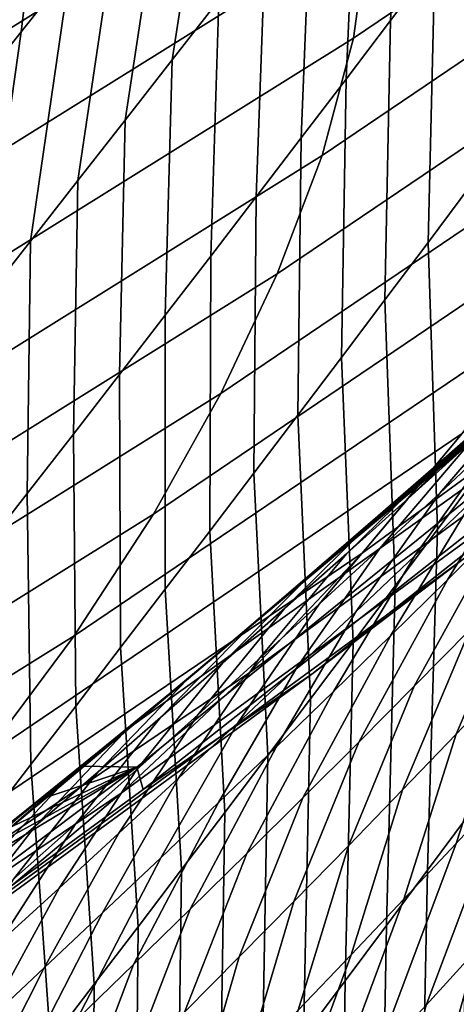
# Model space of a CAD drawing. Header units: metres. Extents: x -240 to 45, y -77 to 27.
# Tile 1042 of 1056: x 35.638 to 36.211, y -17.697 to -16.404. Entities that reach past the tile are written whole.
import ezdxf

# ---------------------------------------------------------------- set-up
doc = ezdxf.new("R2010")
doc.units = ezdxf.units.M
doc.layers.add('solid_102011X2', color=7, linetype='CONTINUOUS')

msp = doc.modelspace()

# ---------------------------------------------------------------- linework, layer by layer
at = {"layer": 'solid_102011X2'}
for points in [[(36.687183, -15.876401, 186.81398), (36.097252, -16.27545, 186.827927), (36.076382, -16.428585, 182.467026), (36.671577, -16.025784, 182.449753)], [(35.495865, -16.496284, 191.205322), (36.094719, -16.122984, 191.194763), (36.065781, -15.970872, 195.567535), (35.472164, -16.340649, 195.574036)], [(36.183224, -16.328299, 87.671585), (36.125023, -16.405188, 87.604408), (36.14175, -16.063402, 87.142883), (36.201477, -15.98516, 87.208939)], [(35.899574, -16.378021, 86.882217), (35.83823, -16.457058, 86.817955), (35.893642, -16.099112, 86.383453), (35.956219, -16.01918, 86.446465)], [(36.671577, -16.025784, 182.449753), (36.076382, -16.428585, 182.467026), (36.035046, -16.58271, 178.11116), (36.635616, -16.176134, 178.090805)], [(35.704033, -16.339643, 86.196732), (35.640213, -16.420044, 86.135262), (35.675785, -16.120756, 85.666962), (35.741192, -16.039335, 85.727097)], [(36.125023, -16.405188, 87.604408), (36.066494, -16.482267, 87.53756), (36.081692, -16.141815, 87.077187), (36.14175, -16.063402, 87.142883)], [(35.83823, -16.457058, 86.817955), (35.776573, -16.536234, 86.754074), (35.83075, -16.179171, 86.320824), (35.893642, -16.099112, 86.383453)], [(36.094719, -16.122984, 191.194763), (35.495865, -16.496284, 191.205322), (35.493095, -16.652279, 186.842209), (36.097252, -16.27545, 186.827927)], [(35.640213, -16.420044, 86.135262), (35.576092, -16.50054, 86.074188), (35.610077, -16.202259, 85.607239), (35.675785, -16.120756, 85.666962)], [(36.066494, -16.482267, 87.53756), (36.007641, -16.55953, 87.471054), (36.021309, -16.220394, 87.011833), (36.081692, -16.141815, 87.077187)], [(35.776573, -16.536234, 86.754074), (35.714607, -16.615545, 86.690559), (35.767548, -16.25935, 86.258583), (35.83075, -16.179171, 86.320824)], [(36.635616, -16.176134, 178.090805), (36.035046, -16.58271, 178.11116), (35.976181, -16.738144, 173.759399), (36.582264, -16.327759, 173.736145)], [(36.007641, -16.55953, 87.471054), (35.948463, -16.636969, 87.404884), (35.960602, -16.299131, 86.946846), (36.021309, -16.220394, 87.011833)], [(35.714607, -16.615545, 86.690559), (35.652336, -16.694981, 86.627434), (35.704033, -16.339643, 86.196732), (35.767548, -16.25935, 86.258583)], [(36.230545, -16.62145, 88.183922), (36.174194, -16.696655, 88.115456), (36.183224, -16.328299, 87.671585), (36.241093, -16.251602, 87.73909)], [(36.097252, -16.27545, 186.827927), (35.493095, -16.652279, 186.842209), (35.466827, -16.808958, 182.484711), (36.076382, -16.428585, 182.467026)], [(35.948463, -16.636969, 87.404884), (35.888969, -16.714575, 87.339058), (35.899574, -16.378021, 86.882217), (35.960602, -16.299131, 86.946846)], [(35.652336, -16.694981, 86.627434), (35.589764, -16.774534, 86.564682), (35.640213, -16.420044, 86.135262), (35.704033, -16.339643, 86.196732)], [(36.582264, -16.327759, 173.736145), (35.976181, -16.738144, 173.759399), (35.902378, -16.895144, 169.410736), (36.514118, -16.480915, 169.384705)], [(36.174194, -16.696655, 88.115456), (36.117512, -16.772074, 88.047302), (36.125023, -16.405188, 87.604408), (36.183224, -16.328299, 87.671585)], [(35.888969, -16.714575, 87.339058), (35.829163, -16.792345, 87.273582), (35.83823, -16.457058, 86.817955), (35.899574, -16.378021, 86.882217)], [(36.117512, -16.772074, 88.047302), (36.060501, -16.847698, 87.979454), (36.066494, -16.482267, 87.53756), (36.125023, -16.405188, 87.604408)], [(36.076382, -16.428585, 182.467026), (35.466827, -16.808958, 182.484711), (35.419987, -16.966648, 178.132004), (36.035046, -16.58271, 178.11116)], [(35.589764, -16.774534, 86.564682), (35.526894, -16.854198, 86.502312), (35.576092, -16.50054, 86.074188), (35.640213, -16.420044, 86.135262)], [(35.829163, -16.792345, 87.273582), (35.769043, -16.870272, 87.208466), (35.776573, -16.536234, 86.754074), (35.83823, -16.457058, 86.817955)], [(36.514118, -16.480915, 169.384705), (35.902378, -16.895144, 169.410736), (35.81385, -17.053589, 165.06398), (36.431385, -16.635481, 165.035202)], [(36.060501, -16.847698, 87.979454), (36.003166, -16.923521, 87.911926), (36.007641, -16.55953, 87.471054), (36.066494, -16.482267, 87.53756)], [(36.832352, -16.498625, 156.303131), (36.218971, -16.947718, 156.33667), (36.08773, -17.104834, 151.98555), (36.707005, -16.651581, 151.949081)], [(35.769043, -16.870272, 87.208466), (35.708618, -16.948347, 87.143707), (35.714607, -16.615545, 86.690559), (35.776573, -16.536234, 86.754074)], [(36.003166, -16.923521, 87.911926), (35.945511, -16.999538, 87.844719), (35.948463, -16.636969, 87.404884), (36.007641, -16.55953, 87.471054)], [(36.035046, -16.58271, 178.11116), (35.419987, -16.966648, 178.132004), (35.35548, -17.125675, 173.783218), (35.976181, -16.738144, 173.759399)], [(35.708618, -16.948347, 87.143707), (35.647888, -17.026566, 87.079308), (35.652336, -16.694981, 86.627434), (35.714607, -16.615545, 86.690559)], [(36.841572, -16.621918, 138.83548), (36.222038, -17.111059, 138.880234), (36.021561, -17.263515, 134.52272), (36.646839, -16.770014, 134.474701)], [(36.241238, -17.000103, 88.6231), (36.186409, -17.073732, 88.553696), (36.174194, -16.696655, 88.115456), (36.230545, -16.62145, 88.183922)], [(36.431385, -16.635481, 165.035202), (35.81385, -17.053589, 165.06398), (35.709827, -17.21319, 160.71785), (36.333267, -16.791174, 160.68631)], [(35.945511, -16.999538, 87.844719), (35.887539, -17.075741, 87.777832), (35.888969, -16.714575, 87.339058), (35.948463, -16.636969, 87.404884)], [(36.707005, -16.651581, 151.949081), (36.08773, -17.104834, 151.98555), (35.938801, -17.262239, 147.633224), (36.564003, -16.804821, 147.593674)], [(35.647888, -17.026566, 87.079308), (35.586861, -17.104919, 87.015282), (35.589764, -16.774534, 86.564682), (35.652336, -16.694981, 86.627434)], [(36.186409, -17.073732, 88.553696), (36.131245, -17.147594, 88.484573), (36.117512, -16.772074, 88.047302), (36.174194, -16.696655, 88.115456)], [(35.887539, -17.075741, 87.777832), (35.829254, -17.152122, 87.711281), (35.829163, -16.792345, 87.273582), (35.888969, -16.714575, 87.339058)], [(35.976181, -16.738144, 173.759399), (35.35548, -17.125675, 173.783218), (35.275887, -17.286306, 169.437408), (35.902378, -16.895144, 169.410736)], [(36.646839, -16.770014, 134.474701), (36.021561, -17.263515, 134.52272), (35.800423, -17.415163, 130.164917), (36.431389, -16.917328, 130.113541)], [(36.131245, -17.147594, 88.484573), (36.075756, -17.221682, 88.415741), (36.060501, -16.847698, 87.979454), (36.117512, -16.772074, 88.047302)], [(36.333267, -16.791174, 160.68631), (35.709827, -17.21319, 160.71785), (35.589546, -17.373661, 156.371078), (36.218971, -16.947718, 156.33667)], [(35.829254, -17.152122, 87.711281), (35.770657, -17.228678, 87.645065), (35.769043, -16.870272, 87.208466), (35.829163, -16.792345, 87.273582)], [(36.564003, -16.804821, 147.593674), (35.938801, -17.262239, 147.633224), (35.771454, -17.419659, 143.280014), (36.402603, -16.958071, 143.237289)], [(36.412735, -16.882391, 125.733345), (35.772629, -17.3405, 121.408562), (35.835835, -17.288351, 121.333755), (36.40691, -16.811058, 121.347519)], [(36.40691, -16.811058, 121.347519), (35.835835, -17.288351, 121.333755), (35.8988, -17.235945, 121.258636)], [(36.40691, -16.811058, 121.347519), (35.8988, -17.235945, 121.258636), (35.961517, -17.18329, 121.183182)], [(36.40691, -16.811058, 121.347519), (35.961517, -17.18329, 121.183182), (36.023979, -17.130396, 121.107414)], [(36.40691, -16.811058, 121.347519), (36.023979, -17.130396, 121.107414), (36.086178, -17.077269, 121.031326)], [(36.40691, -16.811058, 121.347519), (36.086178, -17.077269, 121.031326), (36.148102, -17.023918, 120.954926)], [(36.40691, -16.811058, 121.347519), (36.148102, -17.023918, 120.954926), (36.212254, -16.968161, 120.875092)], [(36.308784, -16.887388, 120.06308), (36.189491, -17.025736, 119.645927), (36.268101, -16.952301, 119.591896), (36.388618, -16.814304, 120.010498)], [(36.273701, -16.911665, 120.58419), (36.148163, -17.032787, 120.167984), (36.228634, -16.960217, 120.115578), (36.355877, -16.839098, 120.532852)], [(36.075756, -17.221682, 88.415741), (36.019939, -17.295986, 88.347206), (36.003166, -16.923521, 87.911926), (36.060501, -16.847698, 87.979454)], [(36.191216, -16.983961, 120.635445), (36.273701, -16.911665, 120.58419), (36.340027, -16.855612, 120.714111), (36.27623, -16.912058, 120.794815)], [(35.770657, -17.228678, 87.645065), (35.711758, -17.305397, 87.579185), (35.708618, -16.948347, 87.143707), (35.769043, -16.870272, 87.208466)], [(36.412735, -16.882391, 125.733345), (35.791969, -17.385498, 125.786804), (35.719303, -17.384153, 121.471207), (35.772629, -17.3405, 121.408562)], [(35.800423, -17.415163, 130.164917), (35.791969, -17.385498, 125.786804), (36.412735, -16.882391, 125.733345), (36.431389, -16.917328, 130.113541)], [(36.268101, -16.952301, 119.591896), (36.156322, -17.10858, 119.176086), (36.232918, -17.035076, 119.120796), (36.346378, -16.878618, 119.537773)], [(35.902378, -16.895144, 169.410736), (35.275887, -17.286306, 169.437408), (35.181423, -17.448412, 165.09346), (35.81385, -17.053589, 165.06398)], [(36.228634, -16.960217, 120.115578), (36.110558, -17.098923, 119.69986), (36.189491, -17.025736, 119.645927), (36.308784, -16.887388, 120.06308)], [(36.309177, -16.961336, 119.065414), (36.199566, -17.139795, 118.653603), (36.273823, -17.066135, 118.596962), (36.385113, -16.88736, 119.009949)], [(36.191216, -16.983961, 120.635445), (36.067379, -17.105095, 120.220306), (36.148163, -17.032787, 120.167984), (36.273701, -16.911665, 120.58419)], [(36.108425, -17.055984, 120.686623), (36.191216, -16.983961, 120.635445), (36.27623, -16.912058, 120.794815), (36.212254, -16.968161, 120.875092)], [(36.019939, -17.295986, 88.347206), (35.963802, -17.370502, 88.278961), (35.945511, -16.999538, 87.844719), (36.003166, -16.923521, 87.911926)], [(36.218971, -16.947718, 156.33667), (35.589546, -17.373661, 156.371078), (35.452255, -17.534719, 152.022995), (36.08773, -17.104834, 151.98555)], [(36.402603, -16.958071, 143.237289), (35.771454, -17.419659, 143.280014), (35.584957, -17.576809, 138.926239), (36.222038, -17.111059, 138.880234)], [(35.711758, -17.305397, 87.579185), (35.65255, -17.382275, 87.513649), (35.647888, -17.026566, 87.079308), (35.708618, -16.948347, 87.143707)], [(36.148163, -17.032787, 120.167984), (36.0313, -17.171858, 119.753693), (36.110558, -17.098923, 119.69986), (36.228634, -16.960217, 120.115578)], [(36.189491, -17.025736, 119.645927), (36.079399, -17.181847, 119.231277), (36.156322, -17.10858, 119.176086), (36.268101, -16.952301, 119.591896)], [(36.025326, -17.127728, 120.737717), (36.108425, -17.055984, 120.686623), (36.212254, -16.968161, 120.875092), (36.148102, -17.023918, 120.954926)], [(36.232918, -17.035076, 119.120796), (36.124973, -17.21323, 118.710152), (36.199566, -17.139795, 118.653603), (36.309177, -16.961336, 119.065414)], [(36.108425, -17.055984, 120.686623), (35.986282, -17.177135, 120.27253), (36.067379, -17.105095, 120.220306), (36.191216, -16.983961, 120.635445)], [(35.963802, -17.370502, 88.278961), (35.907345, -17.445223, 88.211029), (35.887539, -17.075741, 87.777832), (35.945511, -16.999538, 87.844719)], [(36.273823, -17.066135, 118.596962), (36.156181, -17.279188, 118.201317), (36.228851, -17.205433, 118.143166), (36.347748, -16.99225, 118.540237)], [(36.227253, -17.448786, 88.99588), (36.173634, -17.521017, 88.925735), (36.186409, -17.073732, 88.553696), (36.241238, -17.000103, 88.6231)], [(35.941921, -17.199186, 120.788727), (36.025326, -17.127728, 120.737717), (36.148102, -17.023918, 120.954926), (36.086178, -17.077269, 121.031326)], [(35.65255, -17.382275, 87.513649), (35.593044, -17.459303, 87.448471), (35.586861, -17.104919, 87.015282), (35.647888, -17.026566, 87.079308)], [(36.067379, -17.105095, 120.220306), (35.951714, -17.244534, 119.807426), (36.0313, -17.171858, 119.753693), (36.148163, -17.032787, 120.167984)], [(36.110558, -17.098923, 119.69986), (36.002144, -17.254873, 119.286362), (36.079399, -17.181847, 119.231277), (36.189491, -17.025736, 119.645927)], [(36.156322, -17.10858, 119.176086), (36.050049, -17.286438, 118.766602), (36.124973, -17.21323, 118.710152), (36.232918, -17.035076, 119.120796)], [(35.81385, -17.053589, 165.06398), (35.181423, -17.448412, 165.09346), (35.071354, -17.611702, 160.750168), (35.709827, -17.21319, 160.71785)], [(36.025326, -17.127728, 120.737717), (35.904877, -17.248905, 120.324661), (35.986282, -17.177135, 120.27253), (36.108425, -17.055984, 120.686623)], [(36.301182, -17.131462, 118.084923), (36.211292, -17.342136, 117.675835), (36.281635, -17.268438, 117.616287), (36.373173, -17.057278, 118.026604)], [(35.907345, -17.445223, 88.211029), (35.850571, -17.520142, 88.143402), (35.829254, -17.152122, 87.711281), (35.887539, -17.075741, 87.777832)], [(36.199566, -17.139795, 118.653603), (36.083172, -17.352728, 118.259377), (36.156181, -17.279188, 118.201317), (36.273823, -17.066135, 118.596962)], [(36.173634, -17.521017, 88.925735), (36.119678, -17.593494, 88.855858), (36.131245, -17.147594, 88.484573), (36.186409, -17.073732, 88.553696)], [(35.858215, -17.270361, 120.839653), (35.941921, -17.199186, 120.788727), (36.086178, -17.077269, 121.031326), (36.023979, -17.130396, 121.107414)], [(36.0313, -17.171858, 119.753693), (35.924561, -17.327656, 119.341339), (36.002144, -17.254873, 119.286362), (36.110558, -17.098923, 119.69986)], [(36.08773, -17.104834, 151.98555), (35.452255, -17.534719, 152.022995), (35.297241, -17.696077, 147.673813), (35.938801, -17.262239, 147.633224)], [(36.222038, -17.111059, 138.880234), (35.584957, -17.576809, 138.926239), (35.378574, -17.733414, 134.572113), (36.021561, -17.263515, 134.52272)], [(35.986282, -17.177135, 120.27253), (35.871807, -17.31695, 119.861061), (35.951714, -17.244534, 119.807426), (36.067379, -17.105095, 120.220306)], [(36.079399, -17.181847, 119.231277), (35.974789, -17.359417, 118.822945), (36.050049, -17.286438, 118.766602), (36.156322, -17.10858, 119.176086)], [(35.941921, -17.199186, 120.788727), (35.823158, -17.3204, 120.376701), (35.904877, -17.248905, 120.324661), (36.025326, -17.127728, 120.737717)], [(35.774212, -17.341244, 120.890488), (35.858215, -17.270361, 120.839653), (36.023979, -17.130396, 121.107414), (35.961517, -17.18329, 121.183182)], [(36.124973, -17.21323, 118.710152), (36.009823, -17.42605, 118.317345), (36.083172, -17.352728, 118.259377), (36.199566, -17.139795, 118.653603)], [(36.228851, -17.205433, 118.143166), (36.140606, -17.415632, 117.735298), (36.211292, -17.342136, 117.675835), (36.301182, -17.131462, 118.084923)], [(35.850571, -17.520142, 88.143402), (35.793488, -17.595249, 88.076096), (35.770657, -17.228678, 87.645065), (35.829254, -17.152122, 87.711281)], [(36.119678, -17.593494, 88.855858), (36.065395, -17.66621, 88.786247), (36.075756, -17.221682, 88.415741), (36.131245, -17.147594, 88.484573)], [(35.904877, -17.248905, 120.324661), (35.79158, -17.389101, 119.914589), (35.871807, -17.31695, 119.861061), (35.986282, -17.177135, 120.27253)], [(35.951714, -17.244534, 119.807426), (35.846642, -17.400192, 119.396202), (35.924561, -17.327656, 119.341339), (36.0313, -17.171858, 119.753693)], [(35.689907, -17.411831, 120.941231), (35.774212, -17.341244, 120.890488), (35.961517, -17.18329, 121.183182), (35.8988, -17.235945, 121.258636)], [(36.002144, -17.254873, 119.286362), (35.899193, -17.432167, 118.879181), (35.974789, -17.359417, 118.822945), (36.079399, -17.181847, 119.231277)], [(35.858215, -17.270361, 120.839653), (35.741131, -17.391617, 120.428642), (35.823158, -17.3204, 120.376701), (35.941921, -17.199186, 120.788727)], [(36.156181, -17.279188, 118.201317), (36.069569, -17.488922, 117.794678), (36.140606, -17.415632, 117.735298), (36.228851, -17.205433, 118.143166)], [(36.281635, -17.268438, 117.616287), (36.211071, -17.485846, 117.202477), (36.279446, -17.412447, 117.141556), (36.351631, -17.194538, 117.556656)], [(35.709827, -17.21319, 160.71785), (35.071354, -17.611702, 160.750168), (34.944939, -17.775883, 156.406326), (35.589546, -17.373661, 156.371078)], [(36.050049, -17.286438, 118.766602), (35.936127, -17.499151, 118.375198), (36.009823, -17.42605, 118.317345), (36.124973, -17.21323, 118.710152)], [(35.793488, -17.595249, 88.076096), (35.736095, -17.67054, 88.009102), (35.711758, -17.305397, 87.579185), (35.770657, -17.228678, 87.645065)], [(36.065395, -17.66621, 88.786247), (36.010784, -17.739159, 88.716911), (36.019939, -17.295986, 88.347206), (36.075756, -17.221682, 88.415741)], [(35.689907, -17.411831, 120.941231), (35.8988, -17.235945, 121.258636), (35.835835, -17.288351, 121.333755)], [(35.871807, -17.31695, 119.861061), (35.768398, -17.472477, 119.450958), (35.846642, -17.400192, 119.396202), (35.951714, -17.244534, 119.807426)], [(35.823158, -17.3204, 120.376701), (35.711033, -17.460985, 119.96801), (35.79158, -17.389101, 119.914589), (35.904877, -17.248905, 120.324661)], [(35.924561, -17.327656, 119.341339), (35.823261, -17.504683, 118.935303), (35.899193, -17.432167, 118.879181), (36.002144, -17.254873, 119.286362)], [(35.938801, -17.262239, 147.633224), (35.297241, -17.696077, 147.673813), (35.123795, -17.857447, 143.323868), (35.771454, -17.419659, 143.280014)], [(36.021561, -17.263515, 134.52272), (35.378574, -17.733414, 134.572113), (35.151581, -17.889193, 130.217758), (35.800423, -17.415163, 130.164917)], [(35.774212, -17.341244, 120.890488), (35.658798, -17.462551, 120.480484), (35.741131, -17.391617, 120.428642), (35.858215, -17.270361, 120.839653)], [(36.211292, -17.342136, 117.675835), (36.142345, -17.559057, 117.263321), (36.211071, -17.485846, 117.202477), (36.281635, -17.268438, 117.616287)], [(36.083172, -17.352728, 118.259377), (35.998184, -17.56201, 117.853958), (36.069569, -17.488922, 117.794678), (36.156181, -17.279188, 118.201317)], [(35.605309, -17.482119, 120.99189), (35.689907, -17.411831, 120.941231), (35.835835, -17.288351, 121.333755), (35.828747, -17.29422, 121.342178)], [(35.742374, -17.364561, 121.39167), (35.605309, -17.482119, 120.99189), (35.828747, -17.29422, 121.342178)], [(35.742374, -17.364561, 121.39167), (35.828747, -17.29422, 121.342178), (35.772629, -17.3405, 121.408562)], [(35.772629, -17.3405, 121.408562), (35.828747, -17.29422, 121.342178), (35.835835, -17.288351, 121.333755)], [(35.974789, -17.359417, 118.822945), (35.862091, -17.572033, 118.432953), (35.936127, -17.499151, 118.375198), (36.050049, -17.286438, 118.766602)], [(36.010784, -17.739159, 88.716911), (35.955849, -17.812334, 88.647858), (35.963802, -17.370502, 88.278961), (36.019939, -17.295986, 88.347206)], [(35.736095, -17.67054, 88.009102), (35.678398, -17.746006, 87.942429), (35.65255, -17.382275, 87.513649), (35.711758, -17.305397, 87.579185)], [(35.741131, -17.391617, 120.428642), (35.630169, -17.532595, 120.021324), (35.711033, -17.460985, 119.96801), (35.823158, -17.3204, 120.376701)], [(35.79158, -17.389101, 119.914589), (35.689827, -17.544508, 119.5056), (35.768398, -17.472477, 119.450958), (35.871807, -17.31695, 119.861061)], [(35.846642, -17.400192, 119.396202), (35.746994, -17.576962, 118.99131), (35.823261, -17.504683, 118.935303), (35.924561, -17.327656, 119.341339)], [(35.689907, -17.411831, 120.941231), (35.57616, -17.533199, 120.532234), (35.658798, -17.462551, 120.480484), (35.774212, -17.341244, 120.890488)], [(35.742374, -17.364561, 121.39167), (35.772629, -17.3405, 121.408562), (35.719303, -17.384153, 121.471207)], [(36.140606, -17.415632, 117.735298), (36.073261, -17.632078, 117.324089), (36.142345, -17.559057, 117.263321), (36.211292, -17.342136, 117.675835)], [(36.279446, -17.412447, 117.141556), (36.171547, -17.697992, 116.775665), (36.238319, -17.62501, 116.713318), (36.347462, -17.338858, 117.080559)], [(35.899193, -17.432167, 118.879181), (35.787712, -17.64469, 118.490585), (35.862091, -17.572033, 118.432953), (35.974789, -17.359417, 118.822945)], [(36.009823, -17.42605, 118.317345), (35.926453, -17.634888, 117.913139), (35.998184, -17.56201, 117.853958), (36.083172, -17.352728, 118.259377)], [(35.655754, -17.434549, 121.441376), (35.520416, -17.552105, 121.04245), (35.605309, -17.482119, 120.99189), (35.742374, -17.364561, 121.39167)], [(35.742374, -17.364561, 121.39167), (35.719303, -17.384153, 121.471207), (35.655754, -17.434549, 121.441376)], [(35.955849, -17.812334, 88.647858), (35.900593, -17.885725, 88.579086), (35.907345, -17.445223, 88.211029), (35.963802, -17.370502, 88.278961)], [(35.151581, -17.889193, 130.217758), (35.153393, -17.865534, 125.841797), (35.791969, -17.385498, 125.786804), (35.800423, -17.415163, 130.164917)], [(35.791969, -17.385498, 125.786804), (35.153393, -17.865534, 125.841797), (35.424751, -17.619635, 121.809937), (35.49168, -17.566954, 121.734016)], [(35.791969, -17.385498, 125.786804), (35.49168, -17.566954, 121.734016), (35.558407, -17.513952, 121.65773)], [(35.791969, -17.385498, 125.786804), (35.558407, -17.513952, 121.65773), (35.612183, -17.470882, 121.595795)], [(35.678398, -17.746006, 87.942429), (35.620399, -17.82164, 87.876091), (35.593044, -17.459303, 87.448471), (35.65255, -17.382275, 87.513649)], [(35.791969, -17.385498, 125.786804), (35.612183, -17.470882, 121.595795), (35.665817, -17.427616, 121.533623)], [(35.655754, -17.434549, 121.441376), (35.719303, -17.384153, 121.471207), (35.665817, -17.427616, 121.533623)], [(35.791969, -17.385498, 125.786804), (35.665817, -17.427616, 121.533623), (35.719303, -17.384153, 121.471207)], [(35.658798, -17.462551, 120.480484), (35.548988, -17.603928, 120.074532), (35.630169, -17.532595, 120.021324), (35.741131, -17.391617, 120.428642)], [(35.711033, -17.460985, 119.96801), (35.610931, -17.616282, 119.560135), (35.689827, -17.544508, 119.5056), (35.79158, -17.389101, 119.914589)], [(35.768398, -17.472477, 119.450958), (35.670395, -17.649002, 119.047195), (35.746994, -17.576962, 118.99131), (35.846642, -17.400192, 119.396202)], [(35.605309, -17.482119, 120.99189), (35.493221, -17.603558, 120.583878), (35.57616, -17.533199, 120.532234), (35.689907, -17.411831, 120.941231)], [(36.211071, -17.485846, 117.202477), (36.104412, -17.770798, 116.837944), (36.171547, -17.697992, 116.775665), (36.279446, -17.412447, 117.141556)], [(35.771454, -17.419659, 143.280014), (35.123795, -17.857447, 143.323868), (34.931202, -18.018545, 138.973465), (35.584957, -17.576809, 138.926239)], [(35.936127, -17.499151, 118.375198), (35.854374, -17.70756, 117.972214), (35.926453, -17.634888, 117.913139), (36.009823, -17.42605, 118.317345)], [(36.069569, -17.488922, 117.794678), (36.003826, -17.704905, 117.384758), (36.073261, -17.632078, 117.324089), (36.140606, -17.415632, 117.735298)], [(35.568848, -17.504223, 121.490997), (35.43523, -17.621784, 121.092918), (35.520416, -17.552105, 121.04245), (35.655754, -17.434549, 121.441376)], [(35.655754, -17.434549, 121.441376), (35.665817, -17.427616, 121.533623), (35.612183, -17.470882, 121.595795), (35.568848, -17.504223, 121.490997)], [(35.823261, -17.504683, 118.935303), (35.712986, -17.717123, 118.548088), (35.787712, -17.64469, 118.490585), (35.899193, -17.432167, 118.879181)], [(35.900593, -17.885725, 88.579086), (35.84502, -17.959328, 88.510612), (35.850571, -17.520142, 88.143402), (35.907345, -17.445223, 88.211029)], [(36.216282, -17.929754, 89.333519), (36.163849, -18.000484, 89.262856), (36.173634, -17.521017, 88.925735), (36.227253, -17.448786, 88.99588)], [(35.57616, -17.533199, 120.532234), (35.467495, -17.67498, 120.127632), (35.548988, -17.603928, 120.074532), (35.658798, -17.462551, 120.480484)], [(35.630169, -17.532595, 120.021324), (35.531708, -17.68779, 119.614548), (35.610931, -17.616282, 119.560135), (35.711033, -17.460985, 119.96801)], [(35.689827, -17.544508, 119.5056), (35.59346, -17.720797, 119.102959), (35.670395, -17.649002, 119.047195), (35.768398, -17.472477, 119.450958)], [(35.998184, -17.56201, 117.853958), (35.934032, -17.77754, 117.445335), (36.003826, -17.704905, 117.384758), (36.069569, -17.488922, 117.794678)], [(36.142345, -17.559057, 117.263321), (36.036907, -17.843426, 116.900139), (36.104412, -17.770798, 116.837944), (36.211071, -17.485846, 117.202477)], [(35.862091, -17.572033, 118.432953), (35.781944, -17.78002, 118.031174), (35.854374, -17.70756, 117.972214), (35.936127, -17.499151, 118.375198)], [(35.746994, -17.576962, 118.99131), (35.63792, -17.789328, 118.605476), (35.712986, -17.717123, 118.548088), (35.823261, -17.504683, 118.935303)], [(35.84502, -17.959328, 88.510612), (35.789135, -18.033134, 88.442429), (35.793488, -17.595249, 88.076096), (35.850571, -17.520142, 88.143402)], [(36.163849, -18.000484, 89.262856), (36.111084, -18.071472, 89.192444), (36.119678, -17.593494, 88.855858), (36.173634, -17.521017, 88.925735)], [(35.610931, -17.616282, 119.560135), (35.516197, -17.792343, 119.1586), (35.59346, -17.720797, 119.102959), (35.689827, -17.544508, 119.5056)], [(36.238319, -17.62501, 116.713318), (36.160568, -17.906481, 116.336662), (36.225388, -17.834267, 116.273109), (36.304726, -17.551853, 116.650887)], [(35.926453, -17.634888, 117.913139), (35.863888, -17.849979, 117.505806), (35.934032, -17.77754, 117.445335), (35.998184, -17.56201, 117.853958)], [(36.073261, -17.632078, 117.324089), (35.96904, -17.915873, 116.962242), (36.036907, -17.843426, 116.900139), (36.142345, -17.559057, 117.263321)], [(35.670395, -17.649002, 119.047195), (35.562511, -17.861301, 118.662727), (35.63792, -17.789328, 118.605476), (35.746994, -17.576962, 118.99131)], [(35.787712, -17.64469, 118.490585), (35.709171, -17.852266, 118.090019), (35.781944, -17.78002, 118.031174), (35.862091, -17.572033, 118.432953)], [(36.111084, -18.071472, 89.192444), (36.057987, -18.142712, 89.122284), (36.065395, -17.66621, 88.786247), (36.119678, -17.593494, 88.855858)], [(35.789135, -18.033134, 88.442429), (35.732937, -18.107136, 88.374542), (35.736095, -17.67054, 88.009102), (35.793488, -17.595249, 88.076096)], [(36.003826, -17.704905, 117.384758), (35.900806, -17.98814, 117.024254), (35.96904, -17.915873, 116.962242), (36.073261, -17.632078, 117.324089)], [(36.171547, -17.697992, 116.775665), (36.095375, -17.978533, 116.400146), (36.160568, -17.906481, 116.336662), (36.238319, -17.62501, 116.713318)], [(35.712986, -17.717123, 118.548088), (35.636044, -17.924301, 118.148727), (35.709171, -17.852266, 118.090019), (35.787712, -17.64469, 118.490585)], [(35.854374, -17.70756, 117.972214), (35.793385, -17.922222, 117.56617), (35.863888, -17.849979, 117.505806), (35.926453, -17.634888, 117.913139)], [(35.59346, -17.720797, 119.102959), (35.486763, -17.933039, 118.719856), (35.562511, -17.861301, 118.662727), (35.670395, -17.649002, 119.047195)], [(35.732937, -18.107136, 88.374542), (35.676434, -18.181326, 88.306961), (35.678398, -17.746006, 87.942429), (35.736095, -17.67054, 88.009102)], [(36.057987, -18.142712, 89.122284), (36.004562, -18.214197, 89.052368), (36.010784, -17.739159, 88.716911), (36.065395, -17.66621, 88.786247)]]:
    msp.add_3dface(points, dxfattribs=at)

doc.saveas('drawing.dxf')
